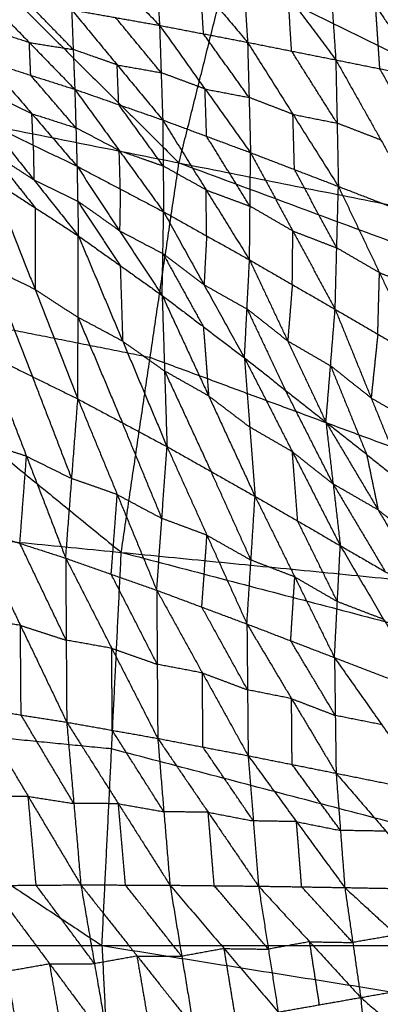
# Model space of a CAD drawing. Header units: millimetres. Extents: x -106 to 110, y -96 to 120.
# Tile 305 of 656: x -42 to -38, y 11 to 22. Entities that reach past the tile are written whole.
import ezdxf

# ---------------------------------------------------------------- set-up
doc = ezdxf.new("R2010")
doc.units = ezdxf.units.MM
doc.header["$MEASUREMENT"] = 0
doc.layers.add('Default', color=7, linetype='Continuous', true_color=0x000000)

msp = doc.modelspace()

# ---------------------------------------------------------------- linework, layer by layer
at = {"layer": 'Default'}
for points in [[(-46.655, 26.66, 3.861), (-43.466, 23.494, 3.835), (-40.277, 20.329, 3.809)], [(-40.277, 20.329, 3.809), (-39.765, 22.372, 3.809), (-39.254, 24.415, 3.809)], [(-39.254, 24.415, 3.809), (-31.789, 20.785, 3.779), (-24.324, 17.155, 3.749)], [(-39.254, 24.415, 3.809), (-31.471, 22.054, 3.779), (-23.688, 19.693, 3.749)], [(-41.472, 22.812, -0.919), (-40.979, 22.306, -1.052), (-40.485, 21.8, -1.185)], [(-40.545, 22.806, -1.076), (-40.515, 22.303, -1.13), (-40.485, 21.8, -1.185)], [(-40.545, 22.806, -1.076), (-40.044, 22.213, -1.222), (-39.542, 21.619, -1.368)], [(-39.617, 22.795, -1.244), (-39.58, 22.207, -1.306), (-39.542, 21.619, -1.368)], [(-39.617, 22.795, -1.244), (-39.107, 22.113, -1.402), (-38.597, 21.431, -1.56)], [(-38.688, 22.781, -1.42), (-38.643, 22.106, -1.49), (-38.597, 21.431, -1.56)], [(-38.688, 22.781, -1.42), (-38.171, 22.011, -1.589), (-37.653, 21.242, -1.757)], [(-32.3, 18.742, 3.779), (-36.033, 20.557, 3.794), (-39.765, 22.372, 3.809)], [(-40.014, 21.71, -1.276), (-40.029, 21.961, -1.249), (-40.044, 22.213, -1.222)], [(-42.367, 22.117, -0.853), (-41.88, 21.616, -0.876), (-41.393, 21.116, -0.899)], [(-41.41, 21.542, -0.956), (-41.654, 21.792, -0.944), (-41.897, 22.042, -0.933)], [(-39.07, 21.525, -1.464), (-39.089, 21.819, -1.433), (-39.107, 22.113, -1.402)], [(-41.427, 21.967, -1.013), (-41.41, 21.542, -0.956), (-41.393, 21.116, -0.899)], [(-41.427, 21.967, -1.013), (-40.956, 21.884, -1.099), (-40.485, 21.8, -1.185)], [(-41.427, 21.967, -1.013), (-40.939, 21.377, -1.033), (-40.451, 20.788, -1.054)], [(-38.125, 21.336, -1.658), (-38.148, 21.674, -1.624), (-38.171, 22.011, -1.589)], [(-47.862, 21.838, 3.861), (-44.379, 19, 3.835), (-40.895, 16.162, 3.809)], [(-47.862, 21.838, 3.861), (-44.07, 21.083, 3.835), (-40.277, 20.329, 3.809)], [(-40.468, 21.294, -1.119), (-40.712, 21.589, -1.109), (-40.956, 21.884, -1.099)], [(-41.88, 21.616, -0.876), (-42.116, 21.692, -0.84), (-42.352, 21.767, -0.803)], [(-40.485, 21.8, -1.185), (-40.468, 21.294, -1.119), (-40.451, 20.788, -1.054)], [(-40.485, 21.8, -1.185), (-40.014, 21.71, -1.276), (-39.542, 21.619, -1.368)], [(-40.485, 21.8, -1.185), (-39.998, 21.119, -1.202), (-39.51, 20.438, -1.219)], [(-39.526, 21.029, -1.293), (-39.77, 21.369, -1.285), (-40.014, 21.71, -1.276)], [(-41.865, 21.266, -0.826), (-41.872, 21.441, -0.851), (-41.88, 21.616, -0.876)], [(-41.88, 21.616, -0.876), (-41.645, 21.579, -0.916), (-41.41, 21.542, -0.956)], [(-39.542, 21.619, -1.368), (-39.526, 21.029, -1.293), (-39.51, 20.438, -1.219)], [(-39.542, 21.619, -1.368), (-39.07, 21.525, -1.464), (-38.597, 21.431, -1.56)], [(-39.542, 21.619, -1.368), (-39.056, 20.848, -1.38), (-38.569, 20.077, -1.393)], [(-40.939, 21.377, -1.033), (-41.175, 21.46, -0.995), (-41.41, 21.542, -0.956)], [(-38.583, 20.754, -1.476), (-38.827, 21.139, -1.47), (-39.07, 21.525, -1.464)], [(-42.337, 21.417, -0.754), (-41.865, 21.266, -0.826), (-41.393, 21.116, -0.899)], [(-42.337, 21.417, -0.754), (-41.853, 20.855, -0.645), (-41.369, 20.293, -0.536)], [(-38.597, 21.431, -1.56), (-38.583, 20.754, -1.476), (-38.569, 20.077, -1.393)], [(-38.597, 21.431, -1.56), (-38.125, 21.336, -1.658), (-37.653, 21.242, -1.757)], [(-38.597, 21.431, -1.56), (-38.113, 20.573, -1.565), (-37.63, 19.715, -1.571)], [(-40.922, 20.952, -0.976), (-40.931, 21.165, -1.005), (-40.939, 21.377, -1.033)], [(-40.939, 21.377, -1.033), (-40.704, 21.336, -1.076), (-40.468, 21.294, -1.119)], [(-39.998, 21.119, -1.202), (-40.233, 21.207, -1.16), (-40.468, 21.294, -1.119)], [(-37.641, 20.478, -1.664), (-37.883, 20.907, -1.661), (-38.125, 21.336, -1.658)], [(-41.381, 20.704, -0.717), (-41.623, 20.985, -0.772), (-41.865, 21.266, -0.826)], [(-41.853, 20.855, -0.645), (-42.087, 20.968, -0.621), (-42.322, 21.081, -0.597)], [(-41.393, 21.116, -0.899), (-41.381, 20.704, -0.717), (-41.369, 20.293, -0.536)], [(-41.393, 21.116, -0.899), (-40.922, 20.952, -0.976), (-40.451, 20.788, -1.054)], [(-41.393, 21.116, -0.899), (-40.917, 20.461, -0.768), (-40.441, 19.805, -0.638)], [(-39.981, 20.613, -1.136), (-39.989, 20.866, -1.169), (-39.998, 21.119, -1.202)], [(-39.998, 21.119, -1.202), (-39.762, 21.074, -1.248), (-39.526, 21.029, -1.293)], [(-39.056, 20.848, -1.38), (-39.291, 20.939, -1.337), (-39.526, 21.029, -1.293)], [(-40.446, 20.296, -0.846), (-40.684, 20.624, -0.911), (-40.922, 20.952, -0.976)], [(-41.838, 20.519, -0.488), (-41.845, 20.687, -0.567), (-41.853, 20.855, -0.645)], [(-41.853, 20.855, -0.645), (-41.617, 20.78, -0.681), (-41.381, 20.704, -0.717)], [(-40.451, 20.788, -1.054), (-40.446, 20.296, -0.846), (-40.441, 19.805, -0.638)], [(-40.451, 20.788, -1.054), (-39.986, 20.039, -0.9), (-39.521, 19.291, -0.746)], [(-40.451, 20.788, -1.054), (-39.981, 20.613, -1.136), (-39.51, 20.438, -1.219)], [(-39.04, 20.258, -1.306), (-39.048, 20.553, -1.343), (-39.056, 20.848, -1.38)], [(-39.056, 20.848, -1.38), (-38.82, 20.801, -1.428), (-38.583, 20.754, -1.476)], [(-38.113, 20.573, -1.565), (-38.348, 20.663, -1.521), (-38.583, 20.754, -1.476)], [(-42.307, 20.745, -0.441), (-41.838, 20.519, -0.488), (-41.369, 20.293, -0.536)], [(-42.307, 20.745, -0.441), (-41.831, 20.147, -0.178), (-41.355, 19.549, 0.084)], [(-40.917, 20.461, -0.768), (-41.149, 20.583, -0.743), (-41.381, 20.704, -0.717)], [(-39.516, 19.865, -0.983), (-39.748, 20.239, -1.059), (-39.981, 20.613, -1.136)], [(-42.292, 20.445, -0.175), (-42.054, 20.147, -0.044), (-41.816, 19.848, 0.087)], [(-41.831, 20.147, -0.178), (-42.061, 20.296, -0.177), (-42.292, 20.445, -0.175)], [(-41.838, 20.519, -0.488), (-41.834, 20.333, -0.333), (-41.831, 20.147, -0.178)], [(-40.905, 20.049, -0.587), (-40.911, 20.255, -0.678), (-40.917, 20.461, -0.768)], [(-40.917, 20.461, -0.768), (-40.682, 20.379, -0.807), (-40.446, 20.296, -0.846)], [(-39.521, 19.291, -0.746), (-39.516, 19.865, -0.983), (-39.51, 20.438, -1.219)], [(-39.51, 20.438, -1.219), (-39.057, 19.6, -1.039), (-38.604, 18.762, -0.86)], [(-39.51, 20.438, -1.219), (-39.04, 20.258, -1.306), (-38.569, 20.077, -1.393)], [(-41.369, 20.293, -0.536), (-41.362, 19.921, -0.226), (-41.355, 19.549, 0.084)], [(-41.369, 20.293, -0.536), (-40.913, 19.602, -0.229), (-40.457, 18.911, 0.079)], [(-41.369, 20.293, -0.536), (-40.905, 20.049, -0.587), (-40.441, 19.805, -0.638)], [(-40.895, 16.162, 3.809), (-40.586, 18.246, 3.809), (-40.277, 20.329, 3.809)], [(-39.986, 20.039, -0.9), (-40.216, 20.168, -0.873), (-40.446, 20.296, -0.846)], [(-40.277, 20.329, 3.809), (-32.492, 17.448, 3.779), (-24.707, 14.568, 3.749)], [(-40.277, 20.329, 3.809), (-32.3, 18.742, 3.779), (-24.324, 17.155, 3.749)], [(-38.587, 19.419, -1.126), (-38.813, 19.838, -1.216), (-39.04, 20.258, -1.306)], [(-42.277, 20.146, 0.09), (-41.819, 18.975, -0.531), (-41.36, 17.803, -1.153)], [(-42.277, 20.146, 0.09), (-41.816, 19.848, 0.087), (-41.355, 19.549, 0.084)], [(-41.831, 20.147, -0.178), (-41.596, 20.034, -0.202), (-41.362, 19.921, -0.226)], [(-40.905, 20.049, -0.587), (-40.909, 19.825, -0.408), (-40.913, 19.602, -0.229)], [(-39.981, 19.548, -0.692), (-39.984, 19.794, -0.796), (-39.986, 20.039, -0.9)], [(-39.986, 20.039, -0.9), (-39.751, 19.952, -0.941), (-39.516, 19.865, -0.983)], [(-38.604, 18.762, -0.86), (-38.587, 19.419, -1.126), (-38.569, 20.077, -1.393)], [(-38.569, 20.077, -1.393), (-38.129, 19.154, -1.184), (-37.689, 18.231, -0.976)], [(-38.569, 20.077, -1.393), (-38.1, 19.896, -1.482), (-37.63, 19.715, -1.571)], [(-41.362, 19.921, -0.226), (-41.134, 19.576, -0.072), (-40.906, 19.23, 0.081)], [(-40.913, 19.602, -0.229), (-41.137, 19.761, -0.227), (-41.362, 19.921, -0.226)], [(-41.816, 19.848, 0.087), (-41.817, 19.411, -0.222), (-41.819, 18.975, -0.531)], [(-40.457, 18.911, 0.079), (-40.449, 19.358, -0.28), (-40.441, 19.805, -0.638)], [(-40.441, 19.805, -0.638), (-40.008, 19.024, -0.282), (-39.575, 18.242, 0.073)], [(-40.441, 19.805, -0.638), (-39.981, 19.548, -0.692), (-39.521, 19.291, -0.746)], [(-39.057, 19.6, -1.039), (-39.287, 19.732, -1.011), (-39.516, 19.865, -0.983)], [(-40.913, 19.602, -0.229), (-40.681, 19.48, -0.254), (-40.449, 19.358, -0.28)], [(-39.063, 19.027, -0.803), (-39.06, 19.313, -0.921), (-39.057, 19.6, -1.039)], [(-39.057, 19.6, -1.039), (-38.822, 19.51, -1.083), (-38.587, 19.419, -1.126)], [(-41.36, 17.803, -1.153), (-41.358, 18.676, -0.534), (-41.355, 19.549, 0.084)], [(-41.355, 19.549, 0.084), (-40.906, 19.23, 0.081), (-40.457, 18.911, 0.079)], [(-41.355, 19.549, 0.084), (-40.88, 18.421, -0.486), (-40.405, 17.293, -1.056)], [(-39.981, 19.548, -0.692), (-39.995, 19.286, -0.487), (-40.008, 19.024, -0.282)], [(-38.129, 19.154, -1.184), (-38.358, 19.286, -1.155), (-38.587, 19.419, -1.126)], [(-40.449, 19.358, -0.28), (-40.232, 18.967, -0.102), (-40.016, 18.577, 0.076)], [(-40.008, 19.024, -0.282), (-40.229, 19.191, -0.281), (-40.449, 19.358, -0.28)], [(-39.575, 18.242, 0.073), (-39.548, 18.767, -0.336), (-39.521, 19.291, -0.746)], [(-39.521, 19.291, -0.746), (-39.112, 18.423, -0.339), (-38.702, 17.555, 0.069)], [(-39.521, 19.291, -0.746), (-39.063, 19.027, -0.803), (-38.604, 18.762, -0.86)], [(-42.304, 19.213, -0.576), (-42.075, 18.628, -0.887), (-41.845, 18.042, -1.197)], [(-41.819, 18.975, -0.531), (-42.061, 19.094, -0.554), (-42.304, 19.213, -0.576)], [(-40.906, 19.23, 0.081), (-40.893, 18.826, -0.202), (-40.88, 18.421, -0.486)], [(-38.147, 18.496, -0.918), (-38.138, 18.825, -1.051), (-38.129, 19.154, -1.184)], [(-38.129, 19.154, -1.184), (-37.894, 19.063, -1.229), (-37.66, 18.973, -1.273)], [(-40.586, 18.246, 3.809), (-42.482, 18.623, 3.822), (-44.379, 19, 3.835)], [(-41.819, 18.975, -0.531), (-41.588, 18.825, -0.533), (-41.358, 18.676, -0.534)], [(-40.008, 19.024, -0.282), (-39.778, 18.895, -0.309), (-39.548, 18.767, -0.336)], [(-39.063, 19.027, -0.803), (-39.087, 18.725, -0.571), (-39.112, 18.423, -0.339)], [(-40.457, 18.911, 0.079), (-40.431, 18.102, -0.489), (-40.405, 17.293, -1.056)], [(-40.457, 18.911, 0.079), (-40.016, 18.577, 0.076), (-39.575, 18.242, 0.073)], [(-40.457, 18.911, 0.079), (-39.959, 17.836, -0.437), (-39.462, 16.761, -0.953)], [(-39.548, 18.767, -0.336), (-39.343, 18.333, -0.133), (-39.138, 17.899, 0.071)], [(-39.112, 18.423, -0.339), (-39.33, 18.595, -0.338), (-39.548, 18.767, -0.336)], [(-38.702, 17.555, 0.069), (-38.653, 18.158, -0.396), (-38.604, 18.762, -0.86)], [(-38.604, 18.762, -0.86), (-38.218, 17.814, -0.398), (-37.833, 16.867, 0.064)], [(-38.604, 18.762, -0.86), (-38.147, 18.496, -0.918), (-37.689, 18.231, -0.976)], [(-41.358, 18.676, -0.534), (-41.12, 18.112, -0.819), (-40.883, 17.548, -1.104)], [(-40.88, 18.421, -0.486), (-41.119, 18.549, -0.51), (-41.358, 18.676, -0.534)], [(-40.016, 18.577, 0.076), (-39.987, 18.206, -0.18), (-39.959, 17.836, -0.437)], [(-38.147, 18.496, -0.918), (-38.183, 18.155, -0.658), (-38.218, 17.814, -0.398)], [(-40.88, 18.421, -0.486), (-40.655, 18.262, -0.487), (-40.431, 18.102, -0.489)], [(-39.112, 18.423, -0.339), (-38.882, 18.291, -0.367), (-38.653, 18.158, -0.396)], [(-42.33, 18.28, -1.242), (-41.91, 17.19, -1.543), (-41.49, 16.1, -1.845)], [(-42.33, 18.28, -1.242), (-41.845, 18.042, -1.197), (-41.36, 17.803, -1.153)], [(-32.801, 15.365, 3.779), (-36.694, 16.805, 3.794), (-40.586, 18.246, 3.809)], [(-39.575, 18.242, 0.073), (-39.518, 17.502, -0.44), (-39.462, 16.761, -0.953)], [(-39.575, 18.242, 0.073), (-39.138, 17.899, 0.071), (-38.702, 17.555, 0.069)], [(-39.575, 18.242, 0.073), (-39.062, 17.238, -0.386), (-38.549, 16.234, -0.846)], [(-38.653, 18.158, -0.396), (-38.46, 17.685, -0.165), (-38.267, 17.211, 0.066)], [(-38.218, 17.814, -0.398), (-38.436, 17.986, -0.397), (-38.653, 18.158, -0.396)], [(-41.425, 16.951, -1.499), (-41.635, 17.497, -1.348), (-41.845, 18.042, -1.197)], [(-40.431, 18.102, -0.489), (-40.182, 17.565, -0.746), (-39.933, 17.027, -1.004)], [(-39.959, 17.836, -0.437), (-40.195, 17.969, -0.463), (-40.431, 18.102, -0.489)], [(-41.49, 16.1, -1.845), (-41.425, 16.951, -1.499), (-41.36, 17.803, -1.153)], [(-41.36, 17.803, -1.153), (-40.938, 16.78, -1.423), (-40.515, 15.757, -1.693)], [(-41.36, 17.803, -1.153), (-40.883, 17.548, -1.104), (-40.405, 17.293, -1.056)], [(-39.959, 17.836, -0.437), (-39.739, 17.669, -0.438), (-39.518, 17.502, -0.44)], [(-38.626, 16.894, -0.389), (-38.882, 17.397, -0.159), (-39.138, 17.899, 0.071)], [(-38.218, 17.814, -0.398), (-37.99, 17.682, -0.427), (-37.761, 17.549, -0.456)], [(-40.46, 16.525, -1.375), (-40.671, 17.037, -1.24), (-40.883, 17.548, -1.104)], [(-39.062, 17.238, -0.386), (-39.29, 17.37, -0.413), (-39.518, 17.502, -0.44)], [(-38.702, 17.555, 0.069), (-38.626, 16.894, -0.389), (-38.549, 16.234, -0.846)], [(-38.702, 17.555, 0.069), (-38.267, 17.211, 0.066), (-37.833, 16.867, 0.064)], [(-38.702, 17.555, 0.069), (-38.143, 16.616, -0.33), (-37.584, 15.677, -0.729)], [(-41.91, 17.19, -1.543), (-42.156, 17.269, -1.578), (-42.401, 17.348, -1.613)], [(-40.515, 15.757, -1.693), (-40.46, 16.525, -1.375), (-40.405, 17.293, -1.056)], [(-40.405, 17.293, -1.056), (-39.977, 16.345, -1.294), (-39.549, 15.396, -1.531)], [(-40.405, 17.293, -1.056), (-39.933, 17.027, -1.004), (-39.462, 16.761, -0.953)], [(-41.981, 16.258, -1.915), (-41.946, 16.724, -1.729), (-41.91, 17.19, -1.543)], [(-41.91, 17.19, -1.543), (-41.668, 17.071, -1.521), (-41.425, 16.951, -1.499)], [(-39.005, 16.497, -0.899), (-39.034, 16.868, -0.643), (-39.062, 17.238, -0.386)], [(-39.062, 17.238, -0.386), (-38.844, 17.066, -0.387), (-38.626, 16.894, -0.389)], [(-38.267, 17.211, 0.066), (-38.205, 16.914, -0.132), (-38.143, 16.616, -0.33)], [(-39.505, 16.079, -1.242), (-39.719, 16.553, -1.123), (-39.933, 17.027, -1.004)], [(-48.592, 16.92, 3.861), (-44.847, 14.438, 3.835), (-41.102, 11.955, 3.809)], [(-48.592, 16.92, 3.861), (-44.744, 16.541, 3.835), (-40.895, 16.162, 3.809)], [(-40.938, 16.78, -1.423), (-41.182, 16.866, -1.461), (-41.425, 16.951, -1.499)], [(-38.626, 16.894, -0.389), (-38.346, 16.425, -0.588), (-38.067, 15.955, -0.788)], [(-38.143, 16.616, -0.33), (-38.384, 16.755, -0.359), (-38.626, 16.894, -0.389)], [(-41.003, 15.928, -1.769), (-40.97, 16.354, -1.596), (-40.938, 16.78, -1.423)], [(-40.938, 16.78, -1.423), (-40.699, 16.652, -1.399), (-40.46, 16.525, -1.375)], [(-39.549, 15.396, -1.531), (-39.505, 16.079, -1.242), (-39.462, 16.761, -0.953)], [(-39.462, 16.761, -0.953), (-39.036, 15.899, -1.158), (-38.611, 15.036, -1.363)], [(-39.462, 16.761, -0.953), (-39.005, 16.497, -0.899), (-38.549, 16.234, -0.846)], [(-38.143, 16.616, -0.33), (-37.926, 16.444, -0.331), (-37.708, 16.272, -0.333)], [(-39.977, 16.345, -1.294), (-40.218, 16.435, -1.334), (-40.46, 16.525, -1.375)], [(-38.58, 15.635, -1.105), (-38.793, 16.066, -1.002), (-39.005, 16.497, -0.899)], [(-42.472, 16.416, -1.985), (-41.981, 16.258, -1.915), (-41.49, 16.1, -1.845)], [(-42.472, 16.416, -1.985), (-41.975, 15.381, -2.006), (-41.479, 14.345, -2.027)], [(-40.032, 15.576, -1.612), (-40.004, 15.961, -1.453), (-39.977, 16.345, -1.294)], [(-39.977, 16.345, -1.294), (-39.741, 16.212, -1.268), (-39.505, 16.079, -1.242)], [(-41.485, 15.222, -1.936), (-41.733, 15.74, -1.925), (-41.981, 16.258, -1.915)], [(-38.611, 15.036, -1.363), (-38.58, 15.635, -1.105), (-38.549, 16.234, -0.846)], [(-38.549, 16.234, -0.846), (-38.084, 15.445, -1.013), (-37.619, 14.655, -1.18)], [(-38.549, 16.234, -0.846), (-38.067, 15.955, -0.788), (-37.584, 15.677, -0.729)], [(-41.102, 11.955, 3.809), (-40.998, 14.059, 3.809), (-40.895, 16.162, 3.809)], [(-40.895, 16.162, 3.809), (-32.865, 14.059, 3.779), (-24.836, 11.955, 3.749)], [(-40.895, 16.162, 3.809), (-32.801, 15.365, 3.779), (-24.707, 14.568, 3.749)], [(-41.49, 16.1, -1.845), (-41.485, 15.222, -1.936), (-41.479, 14.345, -2.027)], [(-41.49, 16.1, -1.845), (-41.003, 15.928, -1.769), (-40.515, 15.757, -1.693)], [(-41.49, 16.1, -1.845), (-40.997, 15.136, -1.853), (-40.504, 14.172, -1.862)], [(-39.036, 15.899, -1.158), (-39.271, 15.989, -1.2), (-39.505, 16.079, -1.242)], [(-40.51, 14.964, -1.778), (-40.756, 15.446, -1.773), (-41.003, 15.928, -1.769)], [(-39.08, 15.216, -1.447), (-39.058, 15.557, -1.303), (-39.036, 15.899, -1.158)], [(-39.036, 15.899, -1.158), (-38.808, 15.767, -1.131), (-38.58, 15.635, -1.105)], [(-40.515, 15.757, -1.693), (-40.51, 14.964, -1.778), (-40.504, 14.172, -1.862)], [(-40.515, 15.757, -1.693), (-40.032, 15.576, -1.612), (-39.549, 15.396, -1.531)], [(-40.515, 15.757, -1.693), (-40.026, 14.872, -1.689), (-39.536, 13.987, -1.684)], [(-38.084, 15.445, -1.013), (-38.332, 15.54, -1.059), (-38.58, 15.635, -1.105)], [(-39.542, 14.691, -1.607), (-39.787, 15.134, -1.61), (-40.032, 15.576, -1.612)], [(-41.975, 15.381, -2.006), (-42.22, 15.419, -2.044), (-42.464, 15.458, -2.082)], [(-41.968, 14.422, -2.104), (-41.972, 14.901, -2.055), (-41.975, 15.381, -2.006)], [(-41.975, 15.381, -2.006), (-41.73, 15.301, -1.971), (-41.485, 15.222, -1.936)], [(-39.549, 15.396, -1.531), (-39.542, 14.691, -1.607), (-39.536, 13.987, -1.684)], [(-39.549, 15.396, -1.531), (-39.08, 15.216, -1.447), (-38.611, 15.036, -1.363)], [(-39.549, 15.396, -1.531), (-39.071, 14.597, -1.515), (-38.594, 13.799, -1.499)], [(-40.997, 15.136, -1.853), (-41.241, 15.179, -1.895), (-41.485, 15.222, -1.936)], [(-38.602, 14.417, -1.431), (-38.841, 14.817, -1.439), (-39.08, 15.216, -1.447)], [(-40.992, 14.259, -1.945), (-40.994, 14.697, -1.899), (-40.997, 15.136, -1.853)], [(-40.997, 15.136, -1.853), (-40.754, 15.05, -1.815), (-40.51, 14.964, -1.778)], [(-40.026, 14.872, -1.689), (-40.268, 14.918, -1.733), (-40.51, 14.964, -1.778)], [(-38.611, 15.036, -1.363), (-38.602, 14.417, -1.431), (-38.594, 13.799, -1.499)], [(-38.611, 15.036, -1.363), (-38.115, 14.846, -1.272), (-37.619, 14.655, -1.18)], [(-38.611, 15.036, -1.363), (-38.104, 14.318, -1.33), (-37.598, 13.599, -1.297)], [(-40.02, 14.079, -1.773), (-40.023, 14.476, -1.731), (-40.026, 14.872, -1.689)], [(-40.026, 14.872, -1.689), (-39.784, 14.782, -1.648), (-39.542, 14.691, -1.607)], [(-39.071, 14.597, -1.515), (-39.307, 14.644, -1.561), (-39.542, 14.691, -1.607)], [(-39.065, 13.893, -1.592), (-39.068, 14.245, -1.553), (-39.071, 14.597, -1.515)], [(-39.071, 14.597, -1.515), (-38.837, 14.507, -1.473), (-38.602, 14.417, -1.431)], [(-40.998, 14.059, 3.809), (-42.923, 14.248, 3.822), (-44.847, 14.438, 3.835)], [(-42.457, 14.499, -2.18), (-41.968, 14.422, -2.104), (-41.479, 14.345, -2.027)], [(-42.457, 14.499, -2.18), (-41.892, 13.552, -1.995), (-41.328, 12.605, -1.81)], [(-41.403, 13.475, -1.919), (-41.686, 13.948, -2.011), (-41.968, 14.422, -2.104)], [(-41.479, 14.345, -2.027), (-41.403, 13.475, -1.919), (-41.328, 12.605, -1.81)], [(-41.479, 14.345, -2.027), (-40.992, 14.259, -1.945), (-40.504, 14.172, -1.862)], [(-41.479, 14.345, -2.027), (-40.926, 13.473, -1.844), (-40.373, 12.601, -1.661)], [(-38.104, 14.318, -1.33), (-38.353, 14.367, -1.381), (-38.602, 14.417, -1.431)], [(-40.439, 13.387, -1.761), (-40.715, 13.823, -1.853), (-40.992, 14.259, -1.945)], [(-40.504, 14.172, -1.862), (-40.439, 13.387, -1.761), (-40.373, 12.601, -1.661)], [(-40.504, 14.172, -1.862), (-40.02, 14.079, -1.773), (-39.536, 13.987, -1.684)], [(-40.504, 14.172, -1.862), (-39.964, 13.382, -1.681), (-39.425, 12.591, -1.501)], [(-32.969, 11.955, 3.779), (-36.984, 13.007, 3.794), (-40.998, 14.059, 3.809)], [(-39.48, 13.289, -1.592), (-39.75, 13.684, -1.683), (-40.02, 14.079, -1.773)], [(-39.536, 13.987, -1.684), (-39.48, 13.289, -1.592), (-39.425, 12.591, -1.501)], [(-39.536, 13.987, -1.684), (-39.065, 13.893, -1.592), (-38.594, 13.799, -1.499)], [(-39.536, 13.987, -1.684), (-39.018, 13.281, -1.51), (-38.501, 12.576, -1.336)], [(-38.547, 13.187, -1.418), (-38.806, 13.54, -1.505), (-39.065, 13.893, -1.592)], [(-38.594, 13.799, -1.499), (-38.547, 13.187, -1.418), (-38.501, 12.576, -1.336)], [(-38.594, 13.799, -1.499), (-38.096, 13.699, -1.398), (-37.598, 13.599, -1.297)], [(-38.594, 13.799, -1.499), (-38.059, 13.179, -1.327), (-37.524, 12.558, -1.155)], [(-41.892, 13.552, -1.995), (-42.132, 13.55, -2.029), (-42.372, 13.549, -2.063)], [(-41.807, 12.601, -1.878), (-41.85, 13.077, -1.937), (-41.892, 13.552, -1.995)], [(-41.892, 13.552, -1.995), (-41.648, 13.513, -1.957), (-41.403, 13.475, -1.919)], [(-40.926, 13.473, -1.844), (-41.165, 13.474, -1.881), (-41.403, 13.475, -1.919)], [(-40.85, 12.603, -1.735), (-40.888, 13.038, -1.79), (-40.926, 13.473, -1.844)], [(-40.926, 13.473, -1.844), (-40.682, 13.43, -1.803), (-40.439, 13.387, -1.761)], [(-39.964, 13.382, -1.681), (-40.202, 13.384, -1.721), (-40.439, 13.387, -1.761)], [(-39.899, 12.596, -1.581), (-39.932, 12.989, -1.631), (-39.964, 13.382, -1.681)], [(-39.964, 13.382, -1.681), (-39.722, 13.335, -1.637), (-39.48, 13.289, -1.592)], [(-39.018, 13.281, -1.51), (-39.249, 13.285, -1.551), (-39.48, 13.289, -1.592)], [(-38.963, 12.584, -1.418), (-38.99, 12.933, -1.464), (-39.018, 13.281, -1.51)], [(-39.018, 13.281, -1.51), (-38.783, 13.234, -1.464), (-38.547, 13.187, -1.418)], [(-38.059, 13.179, -1.327), (-38.303, 13.183, -1.372), (-38.547, 13.187, -1.418)], [(-43.274, 12.581, -2.076), (-42.617, 11.669, -1.643), (-41.96, 10.757, -1.211)], [(-42.286, 12.598, -1.947), (-41.807, 12.601, -1.878), (-41.328, 12.605, -1.81)], [(-42.286, 12.598, -1.947), (-42.123, 11.678, -1.579), (-41.96, 10.757, -1.211)], [(-42.286, 12.598, -1.947), (-41.661, 11.759, -1.535), (-41.036, 10.919, -1.124)], [(-41.182, 11.762, -1.467), (-41.494, 12.182, -1.672), (-41.807, 12.601, -1.878)], [(-41.328, 12.605, -1.81), (-41.182, 11.762, -1.467), (-41.036, 10.919, -1.124)], [(-41.328, 12.605, -1.81), (-40.85, 12.603, -1.735), (-40.373, 12.601, -1.661)], [(-41.328, 12.605, -1.81), (-40.724, 11.843, -1.419), (-40.121, 11.082, -1.029)], [(-40.247, 11.841, -1.345), (-40.549, 12.222, -1.54), (-40.85, 12.603, -1.735)], [(-40.373, 12.601, -1.661), (-40.247, 11.841, -1.345), (-40.121, 11.082, -1.029)], [(-40.373, 12.601, -1.661), (-39.899, 12.596, -1.581), (-39.425, 12.591, -1.501)], [(-40.373, 12.601, -1.661), (-39.793, 11.923, -1.294), (-39.214, 11.244, -0.928)], [(-39.319, 11.917, -1.214), (-39.609, 12.257, -1.398), (-39.899, 12.596, -1.581)], [(-39.425, 12.591, -1.501), (-39.319, 11.917, -1.214), (-39.214, 11.244, -0.928)], [(-39.425, 12.591, -1.501), (-38.963, 12.584, -1.418), (-38.501, 12.576, -1.336)], [(-39.425, 12.591, -1.501), (-38.877, 11.996, -1.162), (-38.33, 11.4, -0.823)], [(-38.415, 11.988, -1.079), (-38.689, 12.286, -1.249), (-38.963, 12.584, -1.418)], [(-38.501, 12.576, -1.336), (-38.415, 11.988, -1.079), (-38.33, 11.4, -0.823)], [(-38.501, 12.576, -1.336), (-38.012, 12.567, -1.245), (-37.524, 12.558, -1.155)], [(-38.501, 12.576, -1.336), (-37.948, 12.069, -1.022), (-37.395, 11.563, -0.709)], [(-37.948, 12.069, -1.022), (-38.182, 12.029, -1.051), (-38.415, 11.988, -1.079)], [(-48.836, 11.955, 3.861), (-44.969, 11.955, 3.835), (-41.102, 11.955, 3.809)], [(-48.836, 11.955, 3.861), (-44.865, 9.852, 3.835), (-40.895, 7.748, 3.809)], [(-41.102, 11.955, 3.809), (-40.998, 9.852, 3.809), (-40.895, 7.748, 3.809)], [(-41.102, 11.955, 3.809), (-32.969, 11.955, 3.779), (-24.836, 11.955, 3.749)], [(-41.102, 11.955, 3.809), (-32.905, 10.649, 3.779), (-24.707, 9.343, 3.749)], [(-39.793, 11.923, -1.294), (-40.02, 11.882, -1.32), (-40.247, 11.841, -1.345)], [(-39.668, 11.163, -0.978), (-39.731, 11.543, -1.136), (-39.793, 11.923, -1.294)], [(-39.793, 11.923, -1.294), (-39.556, 11.92, -1.254), (-39.319, 11.917, -1.214)], [(-38.877, 11.996, -1.162), (-39.098, 11.957, -1.188), (-39.319, 11.917, -1.214)], [(-38.772, 11.322, -0.875), (-38.825, 11.659, -1.019), (-38.877, 11.996, -1.162)], [(-38.877, 11.996, -1.162), (-38.646, 11.992, -1.121), (-38.415, 11.988, -1.079)], [(-40.724, 11.843, -1.419), (-40.953, 11.802, -1.443), (-41.182, 11.762, -1.467)], [(-40.579, 11, -1.076), (-40.652, 11.422, -1.248), (-40.724, 11.843, -1.419)], [(-40.724, 11.843, -1.419), (-40.486, 11.842, -1.382), (-40.247, 11.841, -1.345)], [(-41.661, 11.759, -1.535), (-41.892, 11.718, -1.557), (-42.123, 11.678, -1.579)], [(-41.661, 11.759, -1.535), (-41.422, 11.76, -1.501), (-41.182, 11.762, -1.467)], [(-41.498, 10.838, -1.167), (-41.58, 11.298, -1.351), (-41.661, 11.759, -1.535)], [(-38.33, 11.4, -0.823), (-37.862, 11.482, -0.766), (-37.395, 11.563, -0.709)], [(-39.214, 11.244, -0.928), (-38.772, 11.322, -0.875), (-38.33, 11.4, -0.823)], [(-38.33, 11.4, -0.823), (-38.279, 10.838, -0.379), (-38.229, 10.275, 0.065)], [(-38.33, 11.4, -0.823), (-37.862, 10.999, -0.381), (-37.394, 10.598, 0.061)]]:
    msp.add_open_spline(points, degree=2, dxfattribs=at)

doc.saveas('drawing.dxf')
